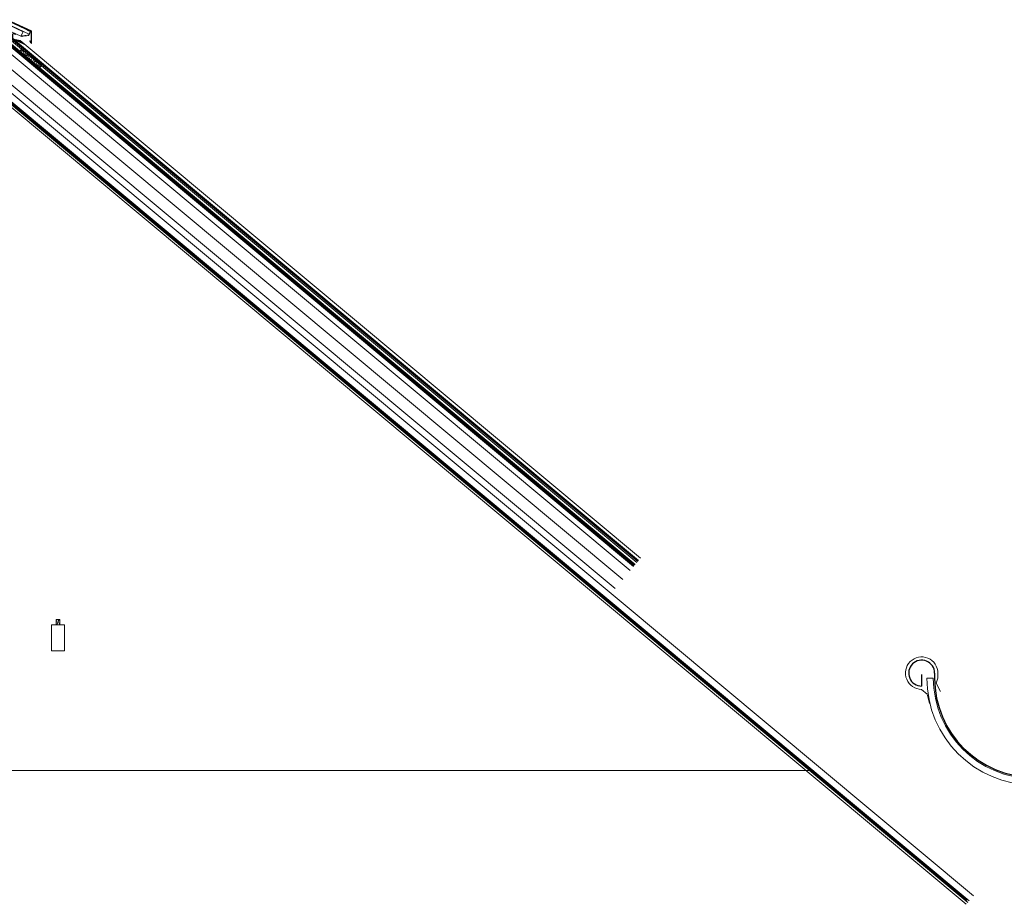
# Model space of a CAD drawing. Header units: millimetres. Extents: x 15214 to 140083, y -437840 to -79279.
# Tile 713 of 741: x 60228 to 60987, y -186537 to -185856. Entities that reach past the tile are written whole.
import ezdxf

# ---------------------------------------------------------------- set-up
doc = ezdxf.new("R2010")
doc.units = ezdxf.units.MM
for name, pattern in [('CACHE', [9.525, 6.35, -3.175]), ('CENTER', [0.6, 0.375, -0.075, 0.075, -0.075]), ('GESTRICHELT2', [0.375, 0.25, -0.125]), ('STRICHLINIE', [0.75, 0.5, -0.25])]:
    doc.linetypes.add(name, pattern=pattern)
for name, color, linetype, lineweight in [('!! 0 linia hydroizol', 32, 'Continuous', 9), ('!! 0 posadzki parkiet', 91, 'Continuous', 9), ('!! 0 posadzki winyle 2', 43, 'Continuous', 9), ('Brettholz Umrisslinie', 7, 'Continuous', 9), ('Holzwerkstoffplatte Umrisslinie', 7, 'Continuous', 9), ('Istn-widok', 1, 'Continuous', 15), ('Kantholz Umrisslinie', 7, 'Continuous', 9), ('Ocieplenie', 4, 'ZIGZAG', 5), ('STAHL', 7, 'Continuous', 15), ('Zink Ansicht', 7, 'Continuous', 20), ('Zink geschnitten Lochblech', 7, 'STRICHLINIE', 30), ('Zink geschnitten Vollmaterial', 7, 'Continuous', 30)]:
    doc.layers.add(name, color=color, linetype=linetype, lineweight=lineweight)
doc.linetypes.add('BATTING', pattern='A,0.00254,-2.54,[134,ltypeshp.shx,S=2.54,R=0,X=-2.54,Y=0],-5.08,[134,ltypeshp.shx,S=2.54,R=180,X=2.54,Y=0],-2.54', length=10.16254)
doc.linetypes.add('ZIGZAG', pattern='A,0.00254,-5.08,[131,ltypeshp.shx,S=5.08,R=0,X=-5.08,Y=0],-10.16,[131,ltypeshp.shx,S=5.08,R=180,X=5.08,Y=0],-5.08', length=20.32254)

# ---------------------------------------------------------------- blocks, each defined once
blk = doc.blocks.new('A$C64ba1f02')
at = {"layer": 'Brettholz Umrisslinie'}
for p, q in [((0, 152.3), (-123.1, 94.9)), ((0, 152.3), (123.1, 94.9)), ((-123.1, 94.9), (-106.5, 59.2)), ((-106.5, 59.2), (-34.3, 92.8)), ((-34.3, -44.1), (-34.3, 92.8)), ((34.3, -44.1), (34.3, 92.8)), ((106.5, 59.2), (34.3, 92.8)), ((123.1, 94.9), (106.5, 59.2)), ((-34.3, -44.1), (34.3, -44.1))]:
    blk.add_line(p, q, dxfattribs=at)
at = {"layer": 'Holzwerkstoffplatte Umrisslinie'}
for p, q in [((-10.2, 176.1), (-179.3, 97.2)), ((-169.1, 75.4), (0, 154.3)), ((-10.1, 176.1), (0, 154.3)), ((10.1, 176.1), (0, 154.3)), ((169.1, 75.4), (0, 154.3)), ((10.2, 176.1), (179.3, 97.2)), ((-179.3, 97.2), (-169.1, 75.4)), ((179.3, 97.2), (169.1, 75.4))]:
    blk.add_line(p, q, dxfattribs=at)
at = {"layer": 'Kantholz Umrisslinie', "linetype": 'GESTRICHELT2', "ltscale": 2}
for p, q in [((-34.3, -28.7), (0, 0)), ((0, 0), (0, -44.1)), ((34.5, -28.7), (0.2, 0))]:
    blk.add_line(p, q, dxfattribs=at)
at = {"layer": 'STAHL'}
for p, q in [((-0.8, 184.1), (-184.5, 98.5)), ((0.8, 184.1), (184.5, 98.5)), ((-185.1, 10.9), (-185.1, 97.3)), ((185.1, 10.9), (185.1, 97.3))]:
    blk.add_line(p, q, dxfattribs=at)
for centre, radius, start, end in [((0, 182.3), 2, 65.00788, 114.99212), ((-183.6, 97.3), 1.5, 125.22188, 180.22188), ((183.6, 97.3), 1.5, 0, 55)]:
    blk.add_arc(centre, radius, start, end, dxfattribs=at)
at = {"layer": 'Zink Ansicht'}
for p, q in [((-113.3, 15.5), (-48.8, 36.8)), ((-100.8, 26), (-48.8, 36.8)), ((113.3, 15.5), (48.8, 36.8)), ((100.8, 26), (48.8, 36.8))]:
    blk.add_line(p, q, dxfattribs=at)
at = {"layer": 'Zink geschnitten Lochblech'}
for p, q in [((-169.1, 68.7), (-181.8, 95.7)), ((169.4, 69.1), (181.8, 95.7)), ((-106.5, 59.2), (-168.2, 68.1)), ((106.2, 59.6), (168, 68.8))]:
    blk.add_line(p, q, dxfattribs=at)
at = {"layer": 'Zink geschnitten Lochblech', "ltscale": 2}
for p, q in [((-137.3, 118.6), (-180.8, 98.3)), ((137.3, 118.6), (180.8, 98.3))]:
    blk.add_line(p, q, dxfattribs=at)
at = {"layer": 'Zink geschnitten Lochblech'}
for centre, start, end in [((-180, 96.5), 114.99425, 205.08241), ((180, 96.5), 334.99958, 65.00575)]:
    blk.add_arc(centre, 2, start, end, dxfattribs=at)
at = {"layer": 'Zink geschnitten Vollmaterial'}
for p, q in [((-0.8, 186.8), (-186.7, 100.1)), ((0.8, 186.8), (186.7, 100.2)), ((-187.6, 8), (-187.6, 98.5)), ((-56.1, 79.3), (-66.4, 74.5)), ((56.1, 79.3), (66.4, 74.5)), ((187.6, 8), (187.6, 98.5)), ((-184.8, 7.3), (-175.4, 23.5)), ((-137.4, -4.6), (-48.8, 36.8)), ((137.4, -4.6), (48.8, 36.8)), ((184.8, 7.3), (175.4, 23.5))]:
    blk.add_line(p, q, dxfattribs=at)
for points in [[(-41.8, 70.3), (-41.8, 49.6, -0.222517), (-47.2, 38.1), (-143, -41.8)], [(41.8, 70.3), (41.8, 49.6, 0.222517), (47.2, 38.1), (143, -41.8)]]:
    blk.add_lwpolyline(points, format="xyb", dxfattribs=at)
for centre, radius, start, end in [((0, 185), 2, 65.00001, 114.99999), ((-185.6, 98.5), 1.94, 121.37664, 180.62211), ((-51.8, 70.3), 10, 0, 115.00015), ((51.8, 70.3), 10, 64.99985, 180), ((185.6, 98.5), 1.94, 359.59977, 58.84524), ((-186.1, 8), 1.52, 179.99999, 329.99999), ((186.2, 8), 1.52, 210.00001, 0.00001)]:
    blk.add_arc(centre, radius, start, end, dxfattribs=at)

msp = doc.modelspace()

# ---------------------------------------------------------------- hatches: boundary and pattern name
at = {"layer": '!! 0 posadzki winyle 2', "ltscale": 0.5}
h = msp.add_hatch(dxfattribs=at)
h.set_pattern_fill('ANSI38', color=256, scale=0.5, angle=20)
h.set_pattern_definition([(65, (371.7145, 309.9748), (-1.438763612, 0.67090649), []), (155, (371.7145, 309.9748), (-3.548433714, -0.096950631), [3.96875, -2.38125])])
h.paths.add_polyline_path([(60243.75524, -185892.98216), (60245.16309, -185891.29361), (60229.80209, -185878.48607), (60228.39502, -185880.17342)])
h = msp.add_hatch(dxfattribs=at)
h.set_pattern_fill('ANSI38', color=256, scale=0.5, angle=20)
h.set_pattern_definition([(65, (180, 0), (-1.438763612, 0.67090649), []), (155, (180, 0), (-3.548433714, -0.096950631), [3.96875, -2.38125])])
h.paths.add_polyline_path([(60256.38608, -186322.03292), (60256.38608, -186318.03292), (60259.38608, -186318.03292), (60259.38608, -186322.03292)])

# ---------------------------------------------------------------- linework, layer by layer
at = {"layer": '!! 0 linia hydroizol', "linetype": 'CACHE', "ltscale": 0.5, "const_width": 1.5}
msp.add_lwpolyline([(60702.06414, -186276.46928), (60218.59846, -185873.31184)], dxfattribs=at)
at = {"layer": '!! 0 linia hydroizol', "linetype": 'CACHE', "ltscale": 0.3, "const_width": 1.5}
msp.add_lwpolyline([(59756.84629, -186302.49139), (60218.61554, -185917.42639), (60958.50544, -186534.41356)], dxfattribs=at)
at = {"layer": '!! 0 posadzki parkiet'}
for points in [[(60243.75524, -185892.98216), (60245.16309, -185891.29361), (60229.80209, -185878.48607), (60228.39502, -185880.17342)], [(60252.88608, -186322.03292), (60262.88608, -186322.03292), (60262.88608, -186342.03292), (60252.88608, -186342.03292)], [(60256.38608, -186322.03292), (60256.38608, -186318.03292), (60259.38608, -186318.03292), (60259.38608, -186322.03292)]]:
    msp.add_lwpolyline(points, close=True, dxfattribs=at)
at = {"layer": 'Istn-widok'}
for points in [[(60701.42376, -186277.23733), (60218.59846, -185874.6139)], [(60705.2631, -186272.63253), (60222.03936, -185869.73566)], [(60704.68491, -186273.32599), (60222.03936, -185870.9112)], [(60704.1176, -186274.00641), (60222.03936, -185872.06462)], [(60702.70452, -186275.70122), (60222.03936, -185874.8791)], [(60698.86223, -186280.30956), (60218.59846, -185879.82216)], [(60687.33536, -186294.13458), (60218.59846, -185903.25933)], [(59756.28246, -186301.81515), (60218.61554, -185916.27998), (60960.18331, -186534.66631)], [(59757.41012, -186303.16763), (60218.61554, -185918.5728), (60959.05555, -186536.01871)], [(59758.5238, -186304.50335), (60218.61554, -185920.83721), (60957.94178, -186537.35435)], [(59597.11554, -186434.16943), (60840.11554, -186434.16943)]]:
    msp.add_lwpolyline(points, dxfattribs=at)
at = {"layer": 'Istn-widok', "linetype": 'CENTER', "lineweight": 35, "const_width": 1}
msp.add_lwpolyline([(60705.0051, -186272.94196), (60222.03936, -185870.26021)], dxfattribs=at)
at = {"layer": 'Istn-widok', "elevation": 0}
msp.add_lwpolyline([(60706.86417, -186270.71225), (60228.68501, -185872.0214)], dxfattribs=at)
at = {"layer": 'Ocieplenie', "linetype": 'BATTING', "ltscale": 0.75}
msp.add_lwpolyline([(60693.09879, -186287.22207), (60218.59846, -185891.54075)], dxfattribs=at)
at = {"layer": 'Ocieplenie', "linetype": 'BATTING', "ltscale": 0.45}
msp.add_lwpolyline([(59753.08055, -186297.97487), (60218.61554, -185909.76966), (60963.38549, -186530.82625)], dxfattribs=at)
at = {"layer": 'STAHL'}
for p, q in [((60936.0306, -186359.2713), (60936.0306, -186363.0676)), ((60927.53643, -186363.06761), (60932.53157, -186363.06761)), ((60936.0306, -186363.0676), (60934.79307, -186366.9908)), ((60934.79307, -186366.9908), (60938.2011, -186373.46012)), ((60923.54031, -186371.76158), (60927.72493, -186375.57996)), ((60927.81537, -186375.57996), (60929.58189, -186382.59313))]:
    msp.add_line(p, q, dxfattribs=at)
for centre, radius, start, end in [((60923.54031, -186359.2713), 12.49028, 0, 270.00000123), ((61009.95627, -186363.0676), 82.41984, 180.00000307, 0), ((61009.95627, -186363.0676), 77.4247, 180.00000307, 0)]:
    msp.add_arc(centre, radius, start, end, dxfattribs=at)
at = {"layer": 'Zink geschnitten Vollmaterial'}
for p, q in [((60923.54031, -186360.27032), (60923.54031, -186369.26158)), ((60933.5306, -186359.2713), (60933.5306, -186363.0676))]:
    msp.add_line(p, q, dxfattribs=at)
for centre, radius, start, end in [((60923.54031, -186359.2713), 9.99028, 0, 270.00000123), ((61009.95627, -186363.0676), 76.42567, 180, 0)]:
    msp.add_arc(centre, radius, start, end, dxfattribs=at)

# ---------------------------------------------------------------- block references
at = {"layer": '!! 0 posadzki parkiet', "xscale": 0.1, "yscale": 0.1, "zscale": 0.1}
msp.add_blockref('A$C64ba1f02', (60218.607, -185874.61788), dxfattribs=at)

doc.saveas('drawing.dxf')
